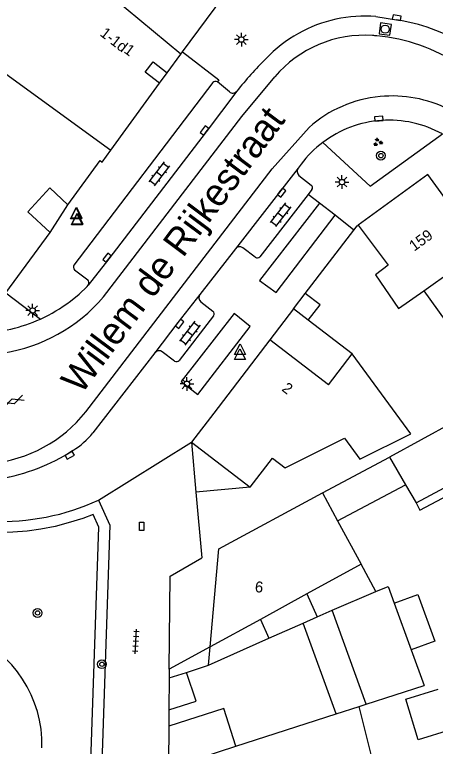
# Model space of a CAD drawing. Extents: x 132998 to 136004, y 396998 to 398512.
# Drawn here: x 133164.1 to 133202.6, y 398125.5 to 398192.5 of the extents above; entities that cross this region are included whole.
import ezdxf

# ---------------------------------------------------------------- set-up
doc = ezdxf.new("R2010")
doc.units = 0
for name, color, linetype in [('gg-afsc-hekwerk', 7, 'Continuous'), ('gg-afsc-muur', 7, 'Continuous'), ('gg-anno-huisnummerreeks BGT', 7, 'Continuous'), ('gg-anno-openbare ruimte label', 7, 'Continuous'), ('gg-bbg-bijgebouw', 7, 'Continuous'), ('gg-bbg-gedigitaliseerde bebouwing', 7, 'Continuous'), ('gg-bbg-gedigitaliseerde bijgebouw', 7, 'Continuous'), ('gg-bbg-hoofdgebouw', 7, 'Continuous'), ('gg-bbg-luifel en loopbrug', 7, 'Continuous'), ('gg-bbg-onder overbouw', 7, 'Continuous'), ('gg-bbg-pand overbouw', 7, 'Continuous'), ('gg-bbg-tussenscheiding', 7, 'Continuous'), ('gg-knt-verharding', 7, 'Continuous'), ('gg-knt-verharding nz', 7, 'Continuous'), ('gt-grn-groengrens', 7, 'Continuous'), ('gt-grn-weggrens', 7, 'Continuous'), ('gt-symb-boom', 7, 'Continuous'), ('gt-symb-gesloten verharding', 7, 'Continuous'), ('gt-symb-groenvak', 7, 'Continuous'), ('gt-symb-klinker verharding', 7, 'Continuous'), ('gt-symb-kolk', 7, 'Continuous'), ('gt-symb-kolk center center', 7, 'Continuous'), ('gt-symb-lichtmast', 7, 'Continuous'), ('gt-symb-rioolschacht', 7, 'Continuous'), ('gt-symb-tegel verharding', 7, 'Continuous'), ('gt-symb-waterafsluiter', 7, 'Continuous')]:
    doc.layers.add(name, color=color, linetype=linetype)

# ---------------------------------------------------------------- blocks, each defined once
blk = doc.blocks.new('gt0-RS')
at = {"layer": 'gt-symb-rioolschacht'}
blk.add_lwpolyline([(-0.5, -0.5), (0.5, -0.5), (0.5, 0.5), (-0.5, 0.5)], close=True, dxfattribs=at)
blk.add_circle((0, 0), 0.375, dxfattribs=at)
blk = doc.blocks.new('gt0-KOLK')
at = {"layer": 'gt-symb-kolk'}
blk.add_lwpolyline([(0, 0), (0.375, 0), (0.375, 0.4), (-0.375, 0.4), (-0.375, 0), (0, 0)], dxfattribs=at)
blk = doc.blocks.new('gt0-LMAST')
at = {"layer": 'gt-symb-lichtmast'}
for p, q in [((-0.182, 0.173), (-0.447, 0.438)), ((-0.005, 0.246), (-0.005, 0.621)), ((0.172, 0.173), (0.437, 0.438)), ((-0.255, -0.004), (-0.63, -0.004)), ((-0.182, -0.181), (-0.447, -0.446)), ((-0.005, -0.254), (-0.005, -0.629)), ((0.437, -0.446), (0.172, -0.181)), ((0.245, -0.004), (0.62, -0.004))]:
    blk.add_line(p, q, dxfattribs=at)
blk.add_circle((-0.005, -0.004), 0.25, dxfattribs=at)
blk = doc.blocks.new('gt0-BOOM')
at = {"layer": 'gt-symb-boom'}
for radius in [0.4, 0.2]:
    blk.add_circle((0, 0), radius, dxfattribs=at)
blk = doc.blocks.new('gt0-GRVAK')
at = {"layer": 'gt-symb-groenvak'}
for p, q in [((-0.11, 0.189), (-0.228, 0.24)), ((-0.182, 0.153), (0.088, 0.153)), ((-0.091, 0.211), (-0.156, 0.322)), ((-0.047, 0.214), (-0.047, 0.393)), ((-0.004, 0.211), (0.061, 0.322)), ((0.015, 0.189), (0.133, 0.24)), ((0.262, -0.052), (0.197, 0.059)), ((0.305, -0.049), (0.305, 0.13)), ((0.349, -0.052), (0.414, 0.059)), ((-0.245, -0.228), (-0.363, -0.177)), ((-0.318, -0.264), (-0.047, -0.264)), ((-0.226, -0.206), (-0.291, -0.095)), ((-0.183, -0.203), (-0.183, -0.024)), ((-0.139, -0.206), (-0.074, -0.095)), ((-0.12, -0.228), (-0.002, -0.177)), ((0.243, -0.074), (0.125, -0.023)), ((0.17, -0.11), (0.441, -0.11)), ((0.368, -0.074), (0.486, -0.023))]:
    blk.add_line(p, q, dxfattribs=at)
blk = doc.blocks.new('gt0-KL1')
at = {"layer": 'gt-symb-klinker verharding'}
for p, q in [((-1.15, 0.3), (1.15, 0.3)), ((-1, -0.3), (-1, 0.3)), ((-0.5, 0.3), (-0.5, 0.45)), ((0, -0.3), (0, 0.3)), ((0.5, 0.3), (0.5, 0.45)), ((1, -0.3), (1, 0.3)), ((-1.15, -0.3), (1.15, -0.3)), ((-0.5, -0.45), (-0.5, -0.3)), ((0.5, -0.45), (0.5, -0.3))]:
    blk.add_line(p, q, dxfattribs=at)
blk = doc.blocks.new('gt0-WAFSL')
at = {"layer": 'gt-symb-waterafsluiter'}
for p, q in [((-0.5, -0.333), (0, 0.667)), ((0, 0.667), (0.5, -0.333)), ((0.5, -0.333), (-0.5, -0.333))]:
    blk.add_line(p, q, dxfattribs=at)
blk = doc.blocks.new('gt0-TEG1')
at = {"layer": 'gt-symb-tegel verharding'}
for p, q in [((-1.125, 0), (1.125, 0)), ((-0.9, -0.25), (-0.9, 0.25)), ((-0.45, -0.25), (-0.45, 0.25)), ((0, -0.25), (0, 0.25)), ((0.45, -0.25), (0.45, 0.25)), ((0.9, -0.25), (0.9, 0.25))]:
    blk.add_line(p, q, dxfattribs=at)
blk = doc.blocks.new('gt0-GESVH1')
at = {"layer": 'gt-symb-gesloten verharding'}
for p, q in [((-0.992, -0.261), (0.008, 0.239)), ((0.008, -0.261), (-0.992, 0.239)), ((0.008, 0.239), (1.008, -0.261)), ((1.008, 0.239), (0.008, -0.261))]:
    blk.add_line(p, q, dxfattribs=at)
blk = doc.blocks.new('gt0-KOLKCC')
at = {"layer": 'gt-symb-kolk center center'}
blk.add_lwpolyline([(-0.375, 0.2), (0.375, 0.2), (0.375, -0.2), (-0.375, -0.2)], close=True, dxfattribs=at)

msp = doc.modelspace()

# ---------------------------------------------------------------- linework, layer by layer
at = {"layer": 'gg-afsc-hekwerk'}
msp.add_lwpolyline([(133178.253, 398132.594), (133178.341, 398141.1), (133181.24, 398142.79)], dxfattribs=at)
at = {"layer": 'gg-afsc-muur'}
for p, q in [((133190.698, 398166.965), (133195.153, 398172.772)), ((133180.689, 398148.793), (133181.24, 398142.79)), ((133187.374, 398135.431), (133190.5, 398136.822)), ((133181.99, 398134.64), (133178.253, 398132.594)), ((133178.253, 398132.594), (133178.245, 398131.8)), ((133179.811, 398132.309), (133181.843, 398132.969)), ((133178.215, 398128.884), (133178.199, 398127.38))]:
    msp.add_line(p, q, dxfattribs=at)
msp.add_lwpolyline([(133195.153, 398172.772), (133195.446, 398173.154), (133195.527, 398173.213)], dxfattribs=at)
at = {"layer": 'gg-bbg-bijgebouw'}
for p, q in [((133189.62, 398165.56), (133187.456, 398162.736)), ((133181.843, 398132.969), (133187.374, 398135.431)), ((133178.245, 398131.8), (133178.215, 398128.884)), ((133178.245, 398131.8), (133179.811, 398132.309)), ((133178.199, 398127.38), (133178.16, 398123.57))]:
    msp.add_line(p, q, dxfattribs=at)
at = {"layer": 'gg-bbg-gedigitaliseerde bebouwing'}
for p, q in [((133201.547, 398167.196), (133208.511, 398157.544)), ((133208.511, 398157.544), (133198.394, 398152.002)), ((133180.27, 398153.36), (133185.641, 398149.247)), ((133185.641, 398149.247), (133187.688, 398151.917)), ((133198.394, 398152.002), (133199.864, 398149.48)), ((133199.864, 398149.48), (133200.834, 398147.816)), ((133192.27, 398148.748), (133193.659, 398146.183)), ((133193.659, 398146.183), (133195.812, 398142.207)), ((133195.812, 398142.207), (133190.84, 398139.485)), ((133190.84, 398139.485), (133186.602, 398137.165)), ((133193.522, 398128.522), (133195.618, 398129.198)), ((133197.543, 398121.577), (133195.618, 398129.198)), ((133184.349, 398125.565), (133193.522, 398128.522))]:
    msp.add_line(p, q, dxfattribs=at)
for points in [[(133195.527, 398173.213), (133198.287, 398169.552), (133197.12, 398168.672), (133199.238, 398165.603), (133201.547, 398167.196)], [(133187.688, 398151.917), (133188.854, 398151.022), (133194.285, 398153.721), (133195.677, 398151.805), (133200.372, 398154.139), (133194.987, 398161.436)], [(133200.834, 398147.816), (133207.817, 398151.55), (133211.313, 398145.883)]]:
    msp.add_lwpolyline(points, dxfattribs=at)
at = {"layer": 'gg-bbg-gedigitaliseerde bijgebouw'}
for p, q in [((133190.977, 398164.517), (133189.62, 398165.56)), ((133194.987, 398161.436), (133190.977, 398164.517)), ((133193.156, 398138.004), (133197.169, 398139.701)), ((133196.284, 398129.413), (133193.156, 398138.004)), ((133186.602, 398137.165), (133187.374, 398135.431)), ((133181.843, 398132.969), (133181.99, 398134.64)), ((133200.384, 398134.391), (133201.572, 398131.117)), ((133196.284, 398129.413), (133201.572, 398131.117))]:
    msp.add_line(p, q, dxfattribs=at)
for points in [[(133197.169, 398139.701), (133198.286, 398140.174), (133198.84, 398138.648)], [(133198.84, 398138.648), (133200.999, 398139.432), (133202.543, 398135.175), (133200.384, 398134.391)], [(133178.215, 398128.884), (133180.713, 398129.689), (133179.811, 398132.309)], [(133184.349, 398125.565), (133183.24, 398129.005), (133178.199, 398127.38)]]:
    msp.add_lwpolyline(points, dxfattribs=at)
at = {"layer": 'gg-bbg-hoofdgebouw'}
for p, q in [((133179.471, 398189.058), (133183.82, 398194.95)), ((133178.07, 398187.16), (133179.314, 398188.845)), ((133179.314, 398188.845), (133179.471, 398189.058)), ((133176.388, 398184.873), (133177.35, 398186.19)), ((133172.888, 398180.082), (133176.388, 398184.873)), ((133163.28, 398167.02), (133167.35, 398172.55)), ((133187.456, 398162.736), (133182.32, 398156.034)), ((133182.32, 398156.034), (133180.27, 398153.36)), ((133182.781, 398143.61), (133192.27, 398148.748)), ((133181.99, 398134.64), (133182.781, 398143.61))]:
    msp.add_line(p, q, dxfattribs=at)
for points in [[(133168.97, 398175.09), (133171.92, 398179.12), (133172.091, 398178.99), (133172.888, 398180.082)], [(133206.855, 398171.043), (133201.93, 398177.84), (133195.527, 398173.213)]]:
    msp.add_lwpolyline(points, dxfattribs=at)
at = {"layer": 'gg-bbg-luifel en loopbrug'}
for p, q in [((133189.62, 398165.56), (133190.698, 398166.965)), ((133180.27, 398153.36), (133180.689, 398148.793)), ((133192.27, 398148.748), (133198.394, 398152.002)), ((133185.641, 398149.247), (133180.689, 398148.793)), ((133193.659, 398146.183), (133199.864, 398149.48)), ((133197.169, 398139.701), (133195.812, 398142.207)), ((133190.84, 398139.485), (133191.773, 398137.389)), ((133191.773, 398137.389), (133193.156, 398138.004)), ((133195.618, 398129.198), (133196.284, 398129.413))]:
    msp.add_line(p, q, dxfattribs=at)
for points in [[(133190.977, 398164.517), (133192.055, 398165.922), (133190.698, 398166.965)], [(133200.834, 398147.816), (133201.199, 398147.135), (133206.377, 398149.904), (133209.38, 398145.036)], [(133193.522, 398128.522), (133190.5, 398136.822), (133191.773, 398137.389)], [(133204, 398127.052), (133201.03, 398126.132), (133199.903, 398129.874), (133202.875, 398130.793)]]:
    msp.add_lwpolyline(points, dxfattribs=at)
at = {"layer": 'gg-bbg-onder overbouw'}
for points in [[(133177.35, 398186.19), (133176.03, 398187.21), (133176.77, 398188.16), (133178.07, 398187.16)], [(133167.35, 398172.55), (133165.3, 398174.45), (133167.32, 398176.63), (133168.97, 398175.09)]]:
    msp.add_lwpolyline(points, dxfattribs=at)
at = {"layer": 'gg-bbg-pand overbouw'}
for p, q in [((133177.35, 398186.19), (133178.07, 398187.16)), ((133167.35, 398172.55), (133168.97, 398175.09))]:
    msp.add_line(p, q, dxfattribs=at)
at = {"layer": 'gg-bbg-tussenscheiding'}
for p, q in [((133179.314, 398188.845), (133170.16, 398196.444)), ((133163.281, 398187.05), (133172.888, 398180.082)), ((133201.547, 398167.196), (133206.855, 398171.043)), ((133192.826, 398158.618), (133187.456, 398162.736)), ((133192.826, 398158.618), (133194.987, 398161.436)), ((133198.84, 398138.648), (133200.384, 398134.391)), ((133186.602, 398137.165), (133181.99, 398134.64)), ((133178.16, 398123.57), (133184.349, 398125.565))]:
    msp.add_line(p, q, dxfattribs=at)
at = {"layer": 'gg-knt-verharding'}
for p, q in [((133197.158, 398192.287), (133199.033, 398191.993)), ((133182.227, 398186.258), (133169.524, 398169.561)), ((133183.747, 398185.405), (133182.648, 398186.311)), ((133190.319, 398178.798), (133190.034, 398178.439)), ((133190.034, 398178.439), (133184.301, 398171.057)), ((133190.123, 398177.755), (133191.237, 398176.882)), ((133190.955, 398176.036), (133186.532, 398170.334)), ((133191.289, 398176.467), (133190.955, 398176.036)), ((133192.011, 398175.215), (133190.955, 398176.036)), ((133193.421, 398174.119), (133192.011, 398175.215)), ((133195.153, 398172.772), (133193.421, 398174.119)), ((133184.301, 398171.057), (133181.06, 398166.888)), ((133186.117, 398170.275), (133184.978, 398171.152)), ((133169.579, 398169.143), (133170.779, 398168.23)), ((133181.135, 398166.217), (133182.249, 398165.344)), ((133182.301, 398164.929), (133179.154, 398160.846)), ((133176.922, 398161.538), (133171.247, 398154.231)), ((133178.739, 398160.779), (133177.609, 398161.636)), ((133169.425, 398152.615), (133169.034, 398152.342))]:
    msp.add_line(p, q, dxfattribs=at)
for points in [[(133179.471, 398189.058), (133182.794, 398186.5), (133182.648, 398186.311)], [(133184.422, 398185.471), (133181.63, 398181.762), (133172.704, 398170.126), (133170.828, 398167.743)], [(133192.307, 398180.791), (133196.633, 398176.784), (133203.247, 398181.56)], [(133192.011, 398175.215), (133186.51, 398168.17), (133188.018, 398167.054), (133193.421, 398174.119)], [(133169.194, 398166.255), (133169.985, 398166.913), (133170.721, 398167.606), (133170.828, 398167.743)], [(133181.06, 398166.888), (133179.046, 398164.313), (133176.922, 398161.538)], [(133179.325, 398158.912), (133180.858, 398157.735), (133185.644, 398163.942), (133184.177, 398165.125), (133179.325, 398158.912)], [(133171.78, 398148.06), (133172.81, 398145.78), (133171.913, 398119.49)]]:
    msp.add_lwpolyline(points, dxfattribs=at)
for centre, radius, start, end in [((133196.119, 398179.928), 12.403, 85.19551, 119.22336), ((133196.778, 398176.258), 15.896, 57.80814, 81.84558), ((133196.117, 398179.928), 12.402, 119.21497, 136.66323), ((133213.907, 398161.586), 37.946, 134.95434, 140.99023), ((133182.466, 398186.062), 0.309, 53.78254, 140.56798), ((133184.052, 398185.772), 0.477, 230.24433, 320.92468), ((133198.37, 398172.741), 10.078, 94.02269, 126.9862), ((133198.37, 398172.74), 10.079, 61.05698, 94.02015), ((133198.387, 398172.738), 10.091, 127.05414, 143.08978), ((133190.456, 398178.146), 0.514, 145.23951, 229.5875), ((133191.075, 398176.651), 0.282, 319.26345, 55.02057), ((133184.691, 398170.738), 0.504, 55.27769, 140.69805), ((133186.294, 398170.52), 0.302, 234.14091, 322.04197), ((133169.776, 398169.382), 0.309, 144.52521, 230.46651), ((133170.431, 398167.949), 0.447, 332.57579, 38.91528), ((133181.455, 398166.592), 0.493, 143.18644, 229.56891), ((133160.538, 398177.708), 14.356, 294.38837, 307.08093), ((133182.087, 398165.113), 0.282, 319.26345, 55.02057), ((133160.547, 398177.697), 14.342, 271.40205, 294.37366), ((133177.317, 398161.226), 0.503, 54.50933, 141.72753), ((133178.908, 398161.053), 0.322, 238.43359, 319.90846), ((133166.027, 398158.281), 6.607, 300.94989, 322.19215), ((133159.215, 398169.117), 19.438, 279.09683, 300.34205), ((133162.817, 398167.721), 21.607, 267.75804, 294.50661), ((133155.739, 398125.752), 10.855, 358.25297, 68.18973)]:
    msp.add_arc(centre, radius, start, end, dxfattribs=at)
at = {"layer": 'gg-knt-verharding nz'}
for points in [[(133172.216, 398166.657), (133184.887, 398183.163), (133187.915, 398186.78)], [(133170.606, 398156.138), (133187.676, 398178.354), (133191.039, 398182.163)]]:
    msp.add_lwpolyline(points, dxfattribs=at)
for centre, radius, start, end in [((133196.106, 398179.859), 10.724, 85.95861, 139.80486), ((133195.852, 398175.379), 15.211, 84.71841, 86.19214), ((133195.743, 398174.061), 16.533, 56.77994, 84.76375), ((133198.644, 398173.515), 11.516, 95.46707, 131.32902), ((133198.647, 398173.519), 11.513, 63.41038, 95.48201), ((133160.788, 398176.361), 14.993, 238.26084, 319.66278), ((133160.654, 398164.101), 12.745, 230.2053, 321.33554)]:
    msp.add_arc(centre, radius, start, end, dxfattribs=at)
at = {"layer": 'gt-grn-groengrens'}
msp.add_lwpolyline([(133171.866, 398117.899), (133170.866, 398117.929), (133171.803, 398145.581), (133171.273, 398146.754), (133170.336, 398146.4), (133169.007, 398145.977), (133167.791, 398145.667), (133166.502, 398145.416), (133165.229, 398145.242), (133163.933, 398145.141), (133162.72, 398145.114), (133161.555, 398145.149)], dxfattribs=at)
at = {"layer": 'gt-grn-weggrens'}
for p, q in [((133163.28, 398167.02), (133166.466, 398164.633)), ((133171.78, 398148.06), (133180.27, 398153.36))]:
    msp.add_line(p, q, dxfattribs=at)

# ---------------------------------------------------------------- block references
at = {"layer": 'gt-symb-boom'}
for p in [(133197.62, 398179.574), (133166.198, 398137.747), (133172.08, 398133.056)]:
    msp.add_blockref('gt0-BOOM', p, dxfattribs=at)
at = {"layer": 'gt-symb-gesloten verharding', "rotation": 19.26841496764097}
msp.add_blockref('gt0-GESVH1', (133163.943, 398157.113), dxfattribs=at)
at = {"layer": 'gt-symb-groenvak'}
msp.add_blockref('gt0-GRVAK', (133197.329, 398180.798), dxfattribs=at)
at = {"layer": 'gt-symb-klinker verharding'}
for p, rotation in [((133177.324, 398177.921), -127.68393138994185), ((133188.431, 398174.174), -127.6839313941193), ((133180.134, 398163.335), -127.68393139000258)]:
    msp.add_blockref('gt0-KL1', p, dxfattribs=dict(at, rotation=rotation))
at = {"layer": 'gt-symb-kolk'}
for p, rotation in [((133199.033, 398191.993), -9.4437494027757), ((133197.453, 398182.767), 4.256962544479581), ((133181.63, 398181.762), 53.03165609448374), ((133188.382, 398176.312), -127.8367619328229), ((133172.704, 398170.126), 52.50225948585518), ((133179.046, 398164.313), -128.02714922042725), ((133169.034, 398152.342), -149.87775018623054)]:
    msp.add_blockref('gt0-KOLK', p, dxfattribs=dict(at, rotation=rotation))
at = {"layer": 'gt-symb-kolk center center', "rotation": 90}
msp.add_blockref('gt0-KOLKCC', (133175.708, 398145.676), dxfattribs=at)
at = {"layer": 'gt-symb-lichtmast'}
for p in [(133184.851, 398190.197), (133194.063, 398177.156), (133165.735, 398165.412), (133179.863, 398158.708)]:
    msp.add_blockref('gt0-LMAST', p, dxfattribs=at)
at = {"layer": 'gt-symb-rioolschacht', "rotation": -98.01484221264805}
msp.add_blockref('gt0-RS', (133198.014, 398191.147), dxfattribs=at)
at = {"layer": 'gt-symb-tegel verharding', "rotation": 86.61671238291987}
msp.add_blockref('gt0-TEG1', (133175.188, 398135.14), dxfattribs=at)
at = {"layer": 'gt-symb-waterafsluiter'}
for p in [(133169.722, 398174.136), (133169.758, 398174.193), (133169.791, 398173.589), (133169.841, 398173.634), (133184.721, 398161.251), (133184.732, 398161.708)]:
    msp.add_blockref('gt0-WAFSL', p, dxfattribs=at)

# ---------------------------------------------------------------- texts
at = {"layer": 'gg-anno-huisnummerreeks BGT'}
for s, rotation, p in [('1-1d', 322.1, (133171.834, 398190.608)), ('1', 323.6, (133174.02, 398189.059)), ('159', 35.9, (133200.665, 398170.782)), ('2', 322.6, (133188.477, 398158.131)), ('6', 355, (133186.058, 398139.659))]:
    msp.add_text(s, height=1, rotation=rotation, dxfattribs=at).set_placement(p)
at = {"layer": 'gg-anno-openbare ruimte label'}
msp.add_text('Willem de Rijkestraat', height=2.5, rotation=53.3, dxfattribs=at).set_placement((133170.183, 398157.65))

doc.saveas('drawing.dxf')
